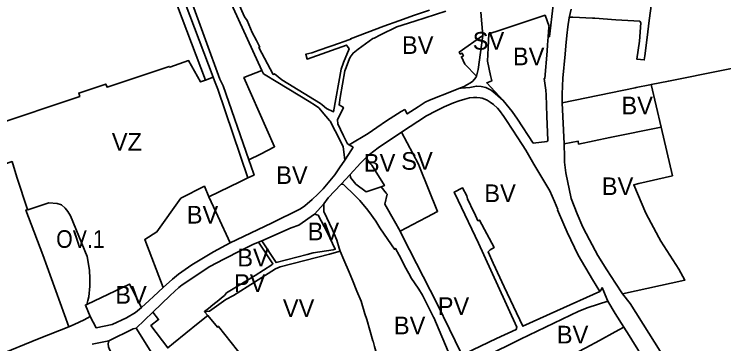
# Model space of a CAD drawing. Extents: x -650451 to -642268, y -1075216 to -1066610.
# Drawn here: x -648658 to -648056, y -1067385 to -1067105 of the extents above; entities that cross this region are included whole.
import ezdxf

# ---------------------------------------------------------------- set-up
doc = ezdxf.new("R2010")
doc.units = 0
doc.header["$LTSCALE"] = 6
doc.layers.add('1', color=7, linetype='Continuous', lineweight=35)
doc.layers.add('2', color=7, linetype='Continuous')
doc.layers.add('3', color=7, linetype='Continuous')

msp = doc.modelspace()

# ---------------------------------------------------------------- linework, layer by layer
at = {"layer": '1'}
for p, q in [((-648185.48, -1067101.2), (-648187.15, -1067108.56)), ((-648489.1, -1067158.84), (-648495.63, -1067161.363)), ((-648280.63, -1067168.54), (-648285.34, -1067170.4)), ((-648261.61, -1067166.88), (-648257.72, -1067167.76)), ((-648253.32, -1067169.98), (-648257.72, -1067167.76)), ((-648253.32, -1067169.98), (-648249.92, -1067172.63)), ((-648117.563, -1067165.191), (-648109.1, -1067201.21)), ((-648305.51, -1067178.42), (-648285.34, -1067170.4)), ((-648262.59, -1067176.38), (-648265.5, -1067176.06)), ((-648242.92, -1067178.79), (-648249.92, -1067172.63)), ((-648280.44, -1067178.9), (-648275.53, -1067177.49)), ((-648271.57, -1067176.46), (-648275.53, -1067177.49)), ((-648247.94, -1067185.21), (-648251.32, -1067182.1)), ((-648193.02, -1067180.66), (-648191.439, -1067215.62)), ((-648329.48, -1067187.98), (-648342.17, -1067195.9)), ((-648329.48, -1067187.98), (-648326.59, -1067186.29)), ((-648299.88, -1067187.36), (-648293.08, -1067183.94)), ((-648247.94, -1067185.21), (-648246.3, -1067187.14)), ((-648242.49, -1067192.3), (-648246.3, -1067187.14)), ((-648350.22, -1067201.55), (-648342.17, -1067195.9)), ((-648217.63, -1067214.84), (-648230.97, -1067194.5)), ((-648217.63, -1067214.84), (-648205.72, -1067213.38)), ((-648364.06, -1067231.89), (-648359.67, -1067227.37)), ((-648364.06, -1067231.89), (-648372.85, -1067241.63)), ((-648383.03, -1067237.69), (-648385.77, -1067241.94)), ((-648372.85, -1067241.63), (-648380.63, -1067249.79)), ((-648403.22, -1067275.24), (-648395.3, -1067266.38)), ((-648447.73, -1067297.9), (-648422.79, -1067286.86)), ((-648447.73, -1067297.9), (-648450.51, -1067298.98)), ((-648480.04, -1067313.51), (-648491.87, -1067319.71)), ((-648515.26, -1067335.09), (-648491.87, -1067319.71)), ((-648518.55, -1067326.3), (-648523.55, -1067330.33)), ((-648540.13, -1067358.49), (-648525.58, -1067344.4)), ((-648554.87, -1067358.64), (-648549.88, -1067354.57)), ((-648554.87, -1067358.64), (-648562.65, -1067363.3)), ((-648554.52, -1067371.95), (-648540.13, -1067358.49)), ((-648496.33, -1067358.02), (-648493.65, -1067361.24)), ((-648636.68, -1067380.92), (-648737.46, -1067421.52)), ((-648591.81, -1067385.65), (-648577.58, -1067382.79))]:
    msp.add_line(p, q, dxfattribs=at)
for points in [[(-648651.1, -1066669.56), (-648619.11, -1066742.12), (-648582.52, -1066816.7), (-648569.13, -1066848.61), (-648566.63, -1066856.72), (-648563.48, -1066866.96), (-648560.2, -1066888.58), (-648528.01, -1067023.13), (-648518.72, -1067061.99), (-648514.86, -1067074.83), (-648507.88, -1067093.9), (-648483.31, -1067160.63), (-648480.57, -1067166.13), (-648458.73, -1067229.1)], [(-648495.63, -1067161.363), (-648519.471, -1067098.516), (-648526.988, -1067079.8), (-648531.681, -1067065.222), (-648540.476, -1067027.594), (-648557.816, -1066953.444), (-648571.167, -1066896.326), (-648578.702, -1066871.259), (-648583.94, -1066851.11)], [(-648489.1, -1067158.84), (-648512.95, -1067095.97), (-648520.4, -1067077.42), (-648524.93, -1067063.35), (-648533.66, -1067026), (-648551, -1066951.85), (-648564.4, -1066894.52), (-648571.96, -1066869.37)], [(-648447.66, -1067153.25), (-648467.56, -1067110.02), (-648490.23, -1067060.06), (-648496.87, -1067053.5), (-648506.78, -1067037.81), (-648514.38, -1067016.2), (-648513.842, -1066960.243)], [(-648001.46, -1066998.45), (-648001.08, -1067010.1), (-648000.66, -1067024.64), (-648000.32, -1067041.95), (-647999.8, -1067060.36), (-647998.47, -1067077.62), (-647998.87, -1067092.57), (-647998.39, -1067108.26), (-647997.86, -1067123.27), (-647997.58, -1067141.08), (-648095.81, -1067160.82), (-648102.92, -1067162.24), (-648117.563, -1067165.191)], [(-648120.26, -1067073.08), (-648118.18, -1067057.64), (-648115.89, -1067041.73), (-648115.37, -1067037.82), (-648109.4, -1067038.4), (-648111.32, -1067052.86), (-648113.21, -1067067.35), (-648115.19, -1067081.63), (-648117.16, -1067096.34), (-648119.2, -1067110.85), (-648121, -1067125.08), (-648122.95, -1067140.69), (-648123.31, -1067144.17), (-648129.51, -1067143.6), (-648127.29, -1067128.4), (-648126.24, -1067112.71), (-648127.23, -1067111.47), (-648147.53, -1067110.1), (-648165.4, -1067108.88), (-648167.25, -1067108.76), (-648183.98, -1067107.89), (-648186.54, -1067107.89), (-648187.15, -1067108.56)], [(-648482.9, -1067061.25), (-648462.48, -1067107.73), (-648460.23, -1067110.8), (-648456.07, -1067120.9), (-648452.42, -1067127.79), (-648449.5, -1067133.31), (-648450.39, -1067133.79), (-648438.06, -1067156.58), (-648437.18, -1067156.12), (-648430.77, -1067161.23), (-648398.15, -1067181.21), (-648396.64, -1067182.42), (-648392.85, -1067185.57), (-648386.89, -1067188.24), (-648380.45, -1067152.1), (-648378.37, -1067146.35), (-648373.77, -1067134.94), (-648375.2, -1067132.77), (-648375.96, -1067131.6), (-648409.41, -1067143.46), (-648410.57, -1067139.42), (-648405.38, -1067138.16), (-648399.11, -1067136.06), (-648381.11, -1067129.62), (-648379.52, -1067129.08), (-648372.38, -1067126.64), (-648372.47, -1067126.23), (-648344.37, -1067115.45), (-648331.48, -1067110.95), (-648318.38, -1067106.37), (-648305.53, -1067102.05)], [(-648200.58, -1067097.82), (-648203.67, -1067124.43), (-648204.77, -1067124.3)], [(-648373.57, -1067216.32), (-648374.98, -1067215.4), (-648378.54, -1067208.75), (-648381, -1067203.33), (-648383.19, -1067198.5), (-648383.59, -1067195.09), (-648378.59, -1067184.6), (-648382.29, -1067182.39), (-648381.2, -1067176.15), (-648377.25, -1067153.46), (-648376.85, -1067152.17), (-648373.74, -1067143.99), (-648372.9, -1067142.04), (-648370.34, -1067138.49), (-648365.94, -1067135.24), (-648353.6, -1067126.12), (-648352.62, -1067125.63), (-648347.24, -1067122.96), (-648333.15, -1067116.28), (-648317.87, -1067111.36), (-648291.72, -1067102.95)], [(-648261.9, -1067103.74), (-648260.23, -1067123.43)], [(-648204.77, -1067124.3), (-648204.18, -1067116.76), (-648204.14, -1067115.83), (-648207.42, -1067106.27), (-648221.9, -1067111.09), (-648245.64, -1067119), (-648255.23, -1067122.19), (-648255.75, -1067134.09), (-648256.24, -1067145.39), (-648253.68, -1067157.6), (-648252.74, -1067162.04), (-648257.01, -1067163.83), (-648242.92, -1067178.79)], [(-648187.15, -1067108.56), (-648188.2, -1067116.19), (-648189.09, -1067123.6), (-648189.96, -1067132.29), (-648190.59, -1067139.22), (-648192.56, -1067159.86), (-648192.86, -1067173.21), (-648193.02, -1067180.66)], [(-648265.69, -1067158.05), (-648275.47, -1067147.81), (-648278.49, -1067141.5), (-648276.78, -1067140.68), (-648277.82, -1067138.52), (-648279.53, -1067139.34), (-648280.36, -1067137.63), (-648260.23, -1067123.43)], [(-648260.23, -1067123.43), (-648264.39, -1067152.4), (-648265.69, -1067158.05)], [(-648204.77, -1067124.3), (-648204.79, -1067124.56), (-648205.47, -1067131.51), (-648205.81, -1067136.8), (-648207.69, -1067159.93), (-648208.19, -1067159.9), (-648206.95, -1067169.86), (-648206.51, -1067174.01), (-648205.95, -1067192.14), (-648205.23, -1067212.8), (-648205.72, -1067213.38)], [(-648495.63, -1067161.363), (-648499.79, -1067162.97), (-648510.01, -1067144.84), (-648525.95, -1067150.5), (-648526.39, -1067149.8), (-648547.68, -1067156.93), (-648579.12, -1067167.45), (-648580.15, -1067164.76), (-648603.17, -1067172.45), (-648602.26, -1067175.2), (-648676.84, -1067200.16), (-648697.59, -1067207.11), (-648691.66, -1067224.94)], [(-648458.73, -1067229.1), (-648449.03, -1067224.14), (-648437.02, -1067217.99), (-648462.97, -1067159.24), (-648447.66, -1067153.25)], [(-648447.66, -1067153.25), (-648446.4, -1067155.99), (-648434.22, -1067163.35), (-648407.75, -1067179.54), (-648402.18, -1067182.95), (-648399.53, -1067184.85), (-648393.47, -1067191.93), (-648390.51, -1067195.57), (-648389.88, -1067196.34), (-648385.7, -1067204.45), (-648378.85, -1067217.89), (-648377.49, -1067229.27)], [(-648265.69, -1067158.05), (-648266.18, -1067159.3), (-648268.87, -1067162.19), (-648270.63, -1067163.83), (-648273.82, -1067165.52), (-648276.15, -1067166.76), (-648280.63, -1067168.54)], [(-648459.64, -1067244.34), (-648485.2, -1067169.09), (-648485.74, -1067167.74), (-648487.92, -1067161.94), (-648489.1, -1067158.84)], [(-648261.61, -1067166.88), (-648265.72, -1067166.46), (-648271.34, -1067167.56), (-648278.67, -1067168.33), (-648280.63, -1067168.54)], [(-648117.563, -1067165.191), (-648118.74, -1067165.43), (-648130.21, -1067167.7), (-648131.01, -1067167.84), (-648193.02, -1067180.66)], [(-648271.57, -1067176.46), (-648268.35, -1067176.08), (-648265.5, -1067176.06)], [(-648305.51, -1067178.42), (-648309.13, -1067180.23), (-648315.08, -1067184.12), (-648324.45, -1067190.09), (-648326.59, -1067186.29)], [(-648280.44, -1067178.9), (-648285.27, -1067180.73), (-648293.08, -1067183.94)], [(-648262.59, -1067176.38), (-648260.74, -1067176.82), (-648258.69, -1067177.44), (-648256.73, -1067178.33), (-648253.95, -1067179.98), (-648251.32, -1067182.1)], [(-648242.92, -1067178.79), (-648235.29, -1067187.91), (-648230.97, -1067194.5)], [(-648299.88, -1067187.36), (-648308.01, -1067191.81), (-648329.21, -1067205.45)], [(-648242.49, -1067192.3), (-648240.11, -1067195.76), (-648230.62, -1067210.29)], [(-648350.22, -1067201.55), (-648357.72, -1067206.82), (-648373.57, -1067216.32)], [(-648329.21, -1067205.45), (-648349.21, -1067218.88), (-648356.41, -1067224.48), (-648359.67, -1067227.37)], [(-648330.35, -1067289.62), (-648314.34, -1067281.15), (-648307.89, -1067277.74), (-648298.68, -1067272.86), (-648313.93, -1067235.05), (-648314.95, -1067232.87), (-648329.21, -1067205.45)], [(-648191.439, -1067215.62), (-648179.42, -1067213.37), (-648179, -1067215.71), (-648152.5, -1067210.23), (-648109.1, -1067201.21)], [(-648109.1, -1067201.21), (-648099.39, -1067242.54), (-648128.08, -1067249.29), (-648132.22, -1067250.27), (-648121.94, -1067274.29), (-648110.97, -1067294.96), (-648109.24, -1067298.21), (-648094.1, -1067322.05), (-648088.84, -1067331.19), (-648141.82, -1067342.88)], [(-648196.88, -1067271.44), (-648196.74, -1067271.38), (-648199.6, -1067264.33), (-648203.55, -1067255.48), (-648217.03, -1067232.72), (-648223.9, -1067221.01), (-648230.62, -1067210.29)], [(-648373.57, -1067216.32), (-648370.35, -1067218.41), (-648371.74, -1067220.52), (-648377.49, -1067229.27)], [(-648191.439, -1067215.62), (-648190.93, -1067226.88), (-648190.94, -1067231.05), (-648189.95, -1067240.26), (-648185.47, -1067261.84), (-648180.18, -1067274.97), (-648175.38, -1067286.22), (-648169.82, -1067297.07), (-648162.79, -1067310.45), (-648154.99, -1067322.59), (-648151.46, -1067328.15), (-648147.77, -1067333.77), (-648141.82, -1067342.88)], [(-648691.66, -1067224.94), (-648683.07, -1067222.28), (-648682.43, -1067224.18), (-648680.03, -1067231.91), (-648678.37, -1067237.22), (-648666.88, -1067233.11), (-648659.66, -1067230.53), (-648655.57, -1067243.76), (-648646.48, -1067271.25)], [(-648459.64, -1067244.34), (-648455.15, -1067242.39), (-648454.27, -1067241.92), (-648454.83, -1067240.34), (-648458.73, -1067229.1)], [(-648383.03, -1067237.69), (-648381.86, -1067235.96), (-648377.49, -1067229.27)], [(-648346.63, -1067251.93), (-648343.83, -1067251), (-648354.49, -1067233.68), (-648355.21, -1067232.8), (-648359.67, -1067227.37)], [(-648415.01, -1067270.75), (-648411.21, -1067268.17), (-648405.09, -1067262.89), (-648400.28, -1067258.29), (-648395.86, -1067253.62), (-648385.77, -1067241.94)], [(-648346.63, -1067251.93), (-648359.37, -1067256.17), (-648368.18, -1067249.63), (-648372.55, -1067244), (-648372.85, -1067241.63)], [(-648492.62, -1067260.53), (-648466.58, -1067247.78), (-648459.64, -1067244.34)], [(-648492.62, -1067260.53), (-648496.55, -1067251.53), (-648516.47, -1067261.54), (-648536.84, -1067290.29), (-648547.17, -1067296.68), (-648531.51, -1067337.57)], [(-648395.3, -1067266.38), (-648391.39, -1067261.43), (-648380.63, -1067249.79)], [(-648287.57, -1067397.28), (-648301.77, -1067363.07), (-648301.96, -1067363.15), (-648310.78, -1067345.18), (-648311.38, -1067343.95), (-648314.73, -1067338.95), (-648321.25, -1067328.91), (-648321.69, -1067328.09), (-648325.64, -1067320.95), (-648331.32, -1067309.89), (-648334.36, -1067304.44), (-648335.33, -1067304.98), (-648340.97, -1067296.77), (-648347.59, -1067286.72), (-648351.14, -1067281.24), (-648356.89, -1067272.96), (-648359.1, -1067270.32), (-648363.62, -1067264.94), (-648364.71, -1067263.65), (-648365.5, -1067262.82), (-648368.76, -1067259.41), (-648378.53, -1067249.9), (-648380.63, -1067249.79)], [(-648330.35, -1067289.62), (-648335.18, -1067281.15), (-648343.39, -1067266.77), (-648341.58, -1067258.35), (-648342.33, -1067257.4), (-648346.63, -1067251.93)], [(-648161.07, -1067340.8), (-648197.5, -1067357.28), (-648226.42, -1067370.37), (-648242.12, -1067336.79), (-648251.41, -1067316.83), (-648255.84, -1067307.08), (-648254.2, -1067305.44), (-648250.71, -1067303.55), (-648263.08, -1067280.18), (-648264.52, -1067280.81), (-648267.51, -1067274.4), (-648267.92, -1067273.51), (-648273.21, -1067262.16), (-648273.81, -1067259.75), (-648277.56, -1067252.8), (-648284.52, -1067256.43), (-648281.13, -1067263.61), (-648264.05, -1067299.96), (-648247.54, -1067335.81), (-648231.37, -1067371.1), (-648232.11, -1067373.17), (-648248.74, -1067380.92), (-648275.98, -1067393.72)], [(-648474.69, -1067299.66), (-648485.16, -1067276.83), (-648486.79, -1067273.26), (-648492.62, -1067260.53)], [(-648646.48, -1067271.25), (-648646.37, -1067271.59), (-648636.12, -1067268.2), (-648635.22, -1067267.9), (-648628.49, -1067265.56), (-648621.35, -1067266.22), (-648617.66, -1067267.38), (-648614.66, -1067270.04), (-648612.52, -1067272.83), (-648610.22, -1067276.65), (-648595.89, -1067311.15), (-648594.02, -1067322.69), (-648593.64, -1067329.85), (-648593.68, -1067336.24), (-648594.65, -1067345.34), (-648595.34, -1067348.4), (-648596.35, -1067351.93)], [(-648395.3, -1067266.38), (-648395.18, -1067272.82), (-648387.73, -1067288.53), (-648384.1, -1067297.26), (-648382.16, -1067303.96), (-648381.36, -1067306.74)], [(-648646.48, -1067271.25), (-648648, -1067271.76), (-648645.88, -1067277.66), (-648633.54, -1067309.86), (-648611.64, -1067370.835)], [(-648415.01, -1067270.75), (-648439.66, -1067282.8), (-648474.69, -1067299.66)], [(-648196.88, -1067271.44), (-648191.58, -1067283.96), (-648188.84, -1067290.44), (-648179.56, -1067310.06)], [(-648403.22, -1067275.24), (-648400.1, -1067276.12), (-648392.42, -1067290.51), (-648385.52, -1067305.02), (-648387.34, -1067305.59), (-648404.18, -1067308.16), (-648409.26, -1067309.47), (-648435.65, -1067316.26), (-648447.73, -1067297.9)], [(-648403.22, -1067275.24), (-648416.54, -1067284.44), (-648422.79, -1067286.86)], [(-648278.83, -1067392.79), (-648288.48, -1067372.88), (-648298.95, -1067351.37), (-648328.35, -1067293.79), (-648330.35, -1067289.62)], [(-648518.55, -1067326.3), (-648507.25, -1067318.35), (-648488.66, -1067307.11), (-648474.69, -1067299.66)], [(-648450.51, -1067298.98), (-648438.33, -1067317.53), (-648439.34, -1067318.18), (-648453.56, -1067327.3), (-648467.94, -1067336.03), (-648477.88, -1067342.08), (-648479.6, -1067344.27), (-648482.02, -1067346.34), (-648484.26, -1067348.23), (-648489.31, -1067352.32), (-648492.98, -1067355.31), (-648496.39, -1067357.95), (-648496.33, -1067358.02)], [(-648480.04, -1067313.51), (-648465.01, -1067305.79), (-648455.33, -1067300.86), (-648450.51, -1067298.98)], [(-648381.36, -1067306.74), (-648390.25, -1067309.15), (-648432.37, -1067319.85), (-648436.31, -1067321.77), (-648471.95, -1067344.18), (-648478.45, -1067347.58), (-648492.15, -1067357.68), (-648496.33, -1067358.02)], [(-648351.06, -1067391.62), (-648352.13, -1067387.54), (-648353.2, -1067383.1), (-648353.64, -1067382.91), (-648358.81, -1067364.78), (-648360.31, -1067359.89), (-648363.4, -1067349.23), (-648367.33, -1067340.58), (-648370.98, -1067331.37), (-648373.81, -1067324.53), (-648378.17, -1067313.98), (-648381.36, -1067306.74)], [(-648161.07, -1067340.8), (-648167.22, -1067330.58), (-648179.56, -1067310.06)], [(-648539.73, -1067345.03), (-648531.51, -1067337.57), (-648523.55, -1067330.33)], [(-648549.88, -1067354.57), (-648558.09, -1067338.4), (-648559.97, -1067334.65), (-648596.35, -1067351.93)], [(-648515.26, -1067335.09), (-648518.13, -1067337.54), (-648525.58, -1067344.4)], [(-648159.09, -1067337.57), (-648159.92, -1067339.44), (-648161.07, -1067340.8)], [(-648154.39, -1067349.06), (-648155.18, -1067347.12), (-648159.09, -1067337.57)], [(-647969.29, -1067609.79), (-647994.8, -1067572.37), (-648010.57, -1067549.31), (-648017.77, -1067537.87), (-648020.26, -1067533.91), (-648035.38, -1067509.89), (-648047.65, -1067490.38), (-648076.68, -1067444.23), (-648135.26, -1067351.13), (-648141.82, -1067342.88)], [(-648549.88, -1067354.57), (-648543.3, -1067348.39), (-648539.73, -1067345.03)], [(-648279.24, -1067406.38), (-648258.57, -1067396.29), (-648228.27, -1067381.48), (-648178.86, -1067357.46), (-648170.82, -1067354.57), (-648154.39, -1067349.06)], [(-648140.65, -1067371.06), (-648147.96, -1067359.45), (-648154.39, -1067349.06)], [(-648596.35, -1067351.93), (-648597.42, -1067352.44), (-648593.46, -1067362.24)], [(-648593.46, -1067362.24), (-648598.66, -1067364.84), (-648606.91, -1067368.93)], [(-648593.46, -1067362.24), (-648588.48, -1067371.73), (-648574.75, -1067368.96), (-648562.65, -1067363.3)], [(-648540.13, -1067358.49), (-648535.43, -1067364.69), (-648541.89, -1067369.86), (-648527.67, -1067388.73), (-648522.64, -1067384.7), (-648501.85, -1067367.87), (-648493.65, -1067361.24)], [(-648493.65, -1067361.24), (-648485.5, -1067371.06), (-648484.51, -1067370.58), (-648447.04, -1067418.08), (-648446.16, -1067422.92), (-648441.48, -1067429.63)], [(-648636.68, -1067380.92), (-648611.64, -1067370.835), (-648606.91, -1067368.93)], [(-648554.52, -1067371.95), (-648556.9, -1067372.69), (-648577.58, -1067382.79)], [(-648554.52, -1067371.95), (-648533.99, -1067404.51), (-648559.21, -1067425.12)], [(-648140.65, -1067371.06), (-648144.8, -1067373.45), (-648164.35, -1067384.16), (-648169.73, -1067387.11), (-648169.81, -1067386.98), (-648172.45, -1067388.4), (-648174.63, -1067389.58), (-648184.44, -1067394.86), (-648212.32, -1067408.39)], [(-648112.7, -1067416.03), (-648113.46, -1067414.8), (-648133.9, -1067381.99), (-648136.27, -1067378.19), (-648140.65, -1067371.06)], [(-648559.21, -1067425.12), (-648576.92, -1067390.11), (-648577.91, -1067387.81), (-648578.07, -1067385.28), (-648577.58, -1067382.79)]]:
    msp.add_lwpolyline(points, dxfattribs=at)

# ---------------------------------------------------------------- texts
at = {"layer": '2'}
for s, p in [('SV', (-648268.89, -1067135.57)), ('BV', (-648328.906, -1067139.137)), ('BV', (-648234.786, -1067148.773)), ('VZ', (-648575.089, -1067221.381)), ('BV', (-648361.237, -1067239.094)), ('SV', (-648329.53, -1067237.51)), ('BV', (-648435.626, -1067249.562)), ('BV', (-648159.378, -1067259.012)), ('BV', (-648259.057, -1067264.941)), ('BV', (-648408.946, -1067297.364)), ('BV', (-648468.606, -1067319.598)), ('PV', (-648471.393, -1067341.272)), ('BV', (-648572.175, -1067351.283)), ('VV', (-648429.979, -1067362.473)), ('PV', (-648298.587, -1067360.772)), ('BV', (-648335.762, -1067377.219)), ('BV', (-648197.544, -1067385.003))]:
    msp.add_text(s, height=15, dxfattribs=at).set_placement(p)
at = {"layer": '2', "width": 0.9}
msp.add_text('OV.1', height=15, dxfattribs=at).set_placement((-648622.28, -1067303.82))
at = {"layer": '3'}
for p in [(-648142.746, -1067190.418), (-648511.497, -1067283.175)]:
    msp.add_text('BV', height=15, dxfattribs=at).set_placement(p)

doc.saveas('drawing.dxf')
